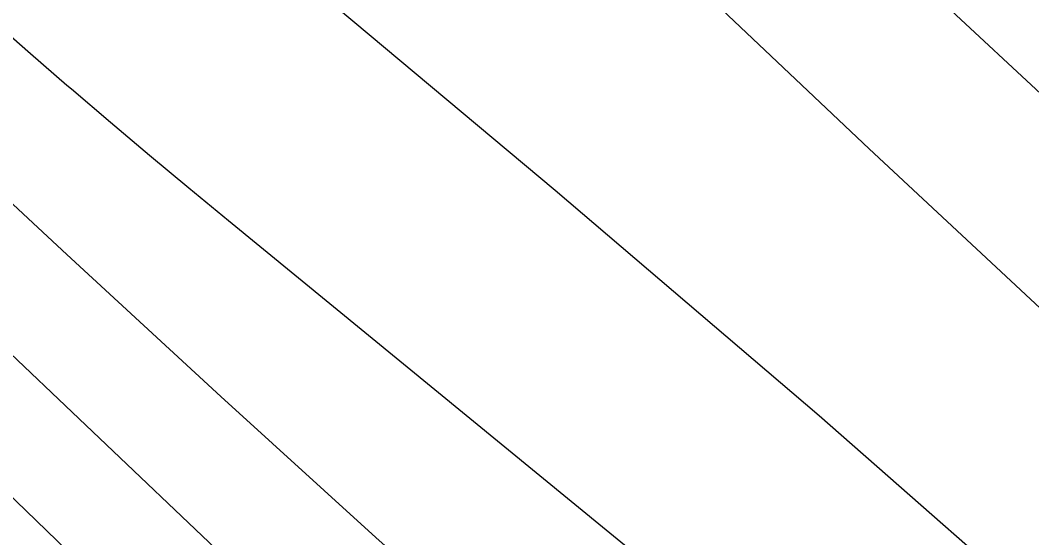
# Model space of a CAD drawing. Extents: x 3684037 to 3722149, y 433263 to 459021.
# Drawn here: x 3698136.2 to 3698329.9, y 455533 to 455632 of the extents above; entities that cross this region are included whole.
import ezdxf

# ---------------------------------------------------------------- set-up
doc = ezdxf.new("R2010")
doc.units = 0
for name, color, linetype in [('V-RIVR-EDGE', 7, 'Continuous'), ('V-RIVR-RANG', 7, 'Continuous'), ('V-TOPO-DPTH', 7, 'Continuous'), ('V-TOPO-MAJR', 7, 'Continuous'), ('V-TOPO-MINR', 7, 'Continuous')]:
    doc.layers.add(name, color=color, linetype=linetype)

msp = doc.modelspace()

# ---------------------------------------------------------------- linework, layer by layer
at = {"layer": 'V-RIVR-EDGE'}
msp.add_spline([(3696491.0066779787, 456956.9782063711), (3696499.4553224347, 456945.34199248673), (3696522.4302687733, 456915.3618167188), (3696551.057358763, 456881.7283366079), (3696592.6032057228, 456839.5711462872), (3696607.93216852, 456824.5715595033), (3696661.559041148, 456762.16600619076), (3696696.2616399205, 456732.5612011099), (3696736.594384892, 456690.40701044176), (3696782.990640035, 456647.42908685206), (3696798.7219703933, 456631.6197655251), (3696862.8763919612, 456574.8493578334), (3696899.5948280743, 456542.81334935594), (3696931.075486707, 456518.47331862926), (3696942.360776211, 456503.48373068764), (3696952.4489618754, 456494.96701966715), (3696962.1357798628, 456487.66441051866), (3696987.164559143, 456470.6189898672), (3697014.6145429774, 456451.545733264), (3697061.0397947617, 456420.29446222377), (3697092.51945351, 456395.55006416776), (3697134.0832983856, 456360.6714857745), (3697166.7750592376, 456335.519720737), (3697185.733329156, 456316.4674617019), (3697201.4586602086, 456298.23193639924), (3697211.533847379, 456284.4584500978), (3697233.704058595, 456256.0977434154), (3697255.8822688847, 456230.97197536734), (3697279.2685817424, 456203.8213710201), (3697316.3743871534, 456164.9101180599), (3697353.4751931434, 456123.97702845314), (3697376.86850519, 456099.65699541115), (3697406.3293269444, 456076.1306987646), (3697430.1420045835, 456057.8751757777), (3697450.3283747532, 456044.8854270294), (3697520.1299405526, 455982.43987834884), (3697544.344985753, 455963.3746208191), (3697581.899153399, 455942.25453046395), (3697614.612911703, 455925.99884667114), (3697632.779444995, 455913.8228320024), (3697662.244266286, 455891.9140046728), (3697710.2559909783, 455848.12334688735), (3697757.449982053, 455800.69538290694), (3697792.142581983, 455767.04690453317), (3697833.29506034, 455729.3387547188), (3697868.395027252, 455696.90237844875), (3697895.83401236, 455673.381081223), (3697933.746552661, 455633.6590938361), (3697972.883193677, 455598.38214741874), (3698039.4588198, 455539.58390377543), (3698090.2921168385, 455492.14694083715), (3698135.875637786, 455447.553547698), (3698177.0201170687, 455406.6104592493), (3698217.7442308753, 455359.1984934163), (3698254.447668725, 455321.09697499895), (3698281.4702878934, 455292.72426970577), (3698316.178885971, 455265.5456686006), (3698357.3633606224, 455240.777273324), (3698381.983773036, 455222.11538323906), (3698407.7962898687, 455194.9587795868), (3698430.7672366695, 455163.3611345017), (3698450.9326092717, 455141.8796718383), (3698487.6610442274, 455113.8873366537), (3698517.5282330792, 455091.1687747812), (3698534.0722976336, 455076.97492300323), (3698556.2445086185, 455049.42295097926), (3698582.455393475, 455019.83914346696), (3698614.723789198, 454987.00539905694), (3698657.084370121, 454947.27241294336), (3698691.372602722, 454913.62493445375), (3698717.995853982, 454887.2750656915), (3698807.162056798, 454806.5849927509), (3698837.4136152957, 454775.7780844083), (3698881.4006644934, 454739.68040472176), (3698910.451119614, 454713.7289039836), (3698949.181393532, 454677.64422279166), (3698989.1137707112, 454637.1085013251), (3699039.143332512, 454591.69537480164), (3699066.5693191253, 454562.917302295), (3699088.766527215, 454545.4745135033), (3699187.2341784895, 454465.1658105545), (3699228.3926561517, 454429.8838647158), (3699268.3360320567, 454393.79618387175), (3699300.603427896, 454360.55807213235), (3699328.8351495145, 454330.56489786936), (3699382.5040172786, 454285.142772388), (3699427.287802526, 454244.19068498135), (3699474.48879279, 454199.59329230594), (3699500.2963102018, 454170.41485200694), (3699532.5687054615, 454139.1985769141), (3699563.239629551, 454114.45617862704), (3699588.663777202, 454093.7704521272), (3699608.428782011, 454073.9074586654), (3699636.654504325, 454041.4880804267), (3699659.2350821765, 454015.55257783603), (3699675.77214754, 453998.528154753), (3699726.9888143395, 453942.59847801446), (3699768.9330293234, 453898.0140838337), (3699807.6453053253, 453854.6507907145), (3699829.4391459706, 453837.6133691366), (3699865.7672131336, 453811.2395031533), (3699885.1338499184, 453793.8037135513), (3699924.6848571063, 453762.56944054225), (3699939.62745049, 453754.8494655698), (3699950.948735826, 453754.4171014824), (3699975.596145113, 453746.67312928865), (3700001.8420259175, 453731.24217830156), (3700023.635866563, 453714.20475672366), (3700032.9033189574, 453700.8376375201), (3700036.1082610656, 453688.6986185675), (3700042.150773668, 453679.3831717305), (3700052.6343277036, 453667.2261548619), (3700065.938454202, 453651.0184655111), (3700072.3773350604, 453638.4670801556), (3700079.629949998, 453627.93553167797), (3700095.3492817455, 453607.27380239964), (3700141.3091732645, 453551.3571241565), (3700161.453548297, 453521.3839475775), (3700185.6415966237, 453491.4007721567), (3700219.917830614, 453452.90088571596), (3700237.248632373, 453429.80895292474), (3700255.39016856, 453407.52375502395), (3700340.916065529, 453326.4383137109), (3700393.3708314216, 453280.6148205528), (3700435.7384115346, 453243.7124057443), (3700480.938562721, 453207.6117264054), (3700509.197281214, 453188.53647003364), (3700535.03679492, 453172.29778427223), (3700559.2598391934, 453156.4674653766), (3700600.4423140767, 453130.8903354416), (3700613.7624387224, 453121.1525233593), (3700623.455256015, 453116.2761181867), (3700639.1865863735, 453100.46679686), (3700647.6543030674, 453090.74098338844), (3700674.707918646, 453074.9036653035), (3700691.2519831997, 453060.70981352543), (3700727.5790504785, 453033.93158021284), (3700758.2489746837, 453008.7848145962), (3700801.439287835, 452977.5415426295), (3700837.365987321, 452952.38177851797), (3700871.669218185, 452924.799809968), (3700903.9536120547, 452898.43594282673), (3700927.768289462, 452880.9891544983), (3700958.443213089, 452857.86422552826), (3701015.3360207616, 452807.98606035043), (3701048.4261496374, 452780.40709145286), (3701075.4757656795, 452762.9523040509), (3701104.946586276, 452743.4696806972), (3701127.1557929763, 452730.87929985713), (3701156.6316129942, 452713.41851315), (3701182.871494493, 452695.56135818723), (3701204.6743340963, 452682.16324257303), (3701235.3672556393, 452666.31692552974), (3701255.5556255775, 452654.1359114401), (3701285.8311812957, 452633.033819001), (3701312.859799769, 452607.08731768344), (3701321.333515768, 452599.7877081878), (3701332.231435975, 452591.673364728), (3701350.392969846, 452577.47551341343), (3701370.5693411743, 452560.4420913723), (3701389.1312428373, 452544.6257708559), (3701408.9142455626, 452532.0413893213), (3701434.3563911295, 452518.634274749), (3701456.1762287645, 452512.1104037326), (3701467.0801482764, 452506.42226424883), (3701486.0474171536, 452491.0093111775), (3701499.7739088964, 452482.0792338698), (3701518.7451773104, 452468.2837501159), (3701537.71544584, 452454.0838990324), (3701554.2585105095, 452439.48567992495), (3701575.2446163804, 452422.8546254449), (3701592.1970478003, 452410.2772430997), (3701622.4676040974, 452387.15331401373), (3701647.0880165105, 452368.4914239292), (3701696.317842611, 452326.71960313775), (3701727.7935018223, 452300.357735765), (3701754.024384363, 452278.86127483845), (3701780.661634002, 452258.17254868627), (3701815.378231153, 452234.2288862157), (3701863.8053219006, 452194.88526916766), (3701890.44757096, 452176.218379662), (3701916.696451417, 452162.0005306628), (3701938.8906598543, 452143.34463988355), (3701962.310968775, 452129.94252473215), (3701986.9333809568, 452112.0893693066), (3702011.9511615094, 452090.59590803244), (3702032.9382672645, 452074.3692208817), (3702051.095801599, 452058.5539002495), (3702109.1967118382, 452006.6508987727), (3702158.0431681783, 451973.371791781), (3702192.7467668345, 451944.17135402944), (3702212.10640443, 451923.9049931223), (3702228.247101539, 451910.1165085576), (3702239.5593879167, 451906.04483850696), (3702258.9380233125, 451893.4614568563), (3702276.687190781, 451876.0296667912), (3702294.847724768, 451861.42744814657), (3702325.5246481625, 451839.1112538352), (3702353.7743676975, 451816.39669149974), (3702388.483965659, 451789.6224577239), (3702409.064704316, 451772.5880357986), (3702442.5552009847, 451743.3905976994), (3702493.39949675, 451700.4016753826), (3702516.7968083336, 451677.69911165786), (3702543.8364255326, 451656.2006509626), (3702589.0475754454, 451624.5480122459), (3702615.684825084, 451603.85928609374), (3702648.3745861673, 451577.8987863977), (3702681.062347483, 451551.12955204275), (3702714.149476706, 451522.33748115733), (3702744.8174011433, 451496.3819808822), (3702761.7588338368, 451479.35655791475), (3702791.6060250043, 451448.55064945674), (3702806.5166220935, 451427.89091994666), (3702821.8335862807, 451408.0389252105), (3702843.21206087, 451386.5544628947), (3702872.263515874, 451361.0073294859), (3702910.596421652, 451327.7542194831), (3702933.1799991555, 451303.03181888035), (3702957.778414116, 451275.47384755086), (3702989.2290762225, 451239.0027969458), (3703050.153558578, 451184.26222497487), (3703086.0452621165, 451144.94960433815), (3703114.6773515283, 451113.3379608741), (3703144.518543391, 451080.1058484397), (3703160.6482417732, 451061.86932325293), (3703177.999041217, 451046.86473704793), (3703202.5984560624, 451019.7111330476), (3703240.509996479, 450979.5847783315), (3703264.7150428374, 450956.4758475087), (3703289.7208247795, 450930.1299782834), (3703316.7444438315, 450902.16164031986), (3703339.7353883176, 450878.65134182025), (3703374.4159896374, 450840.15045549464), (3703418.3640433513, 450788.2824499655), (3703459.0831577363, 450738.84864748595), (3703496.187963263, 450699.53302719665), (3703592.575784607, 450595.7760185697), (3703613.158523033, 450579.5503313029), (3703630.899691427, 450558.88360260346), (3703650.2393313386, 450530.52989511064), (3703671.586809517, 450496.5100455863), (3703693.352653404, 450468.15033878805), (3703725.2106824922, 450432.8913902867), (3703758.289812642, 450400.86438076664), (3703788.550370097, 450373.69677838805), (3703807.1002731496, 450353.02804992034), (3703820.4073993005, 450338.03346255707), (3703842.9809779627, 450309.2673886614), (3703868.3731293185, 450275.64190762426), (3703879.2420528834, 450255.8009116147), (3703887.6787731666, 450233.5397109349), (3703893.7202858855, 450223.8198967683), (3703916.28986501, 450193.4363535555), (3703936.039871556, 450167.5078501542), (3703950.9524684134, 450147.6568553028), (3704020.6940411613, 450060.94926686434), (3704036.820739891, 450041.49963968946), (3704044.070355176, 450029.75498922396), (3704061.808523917, 450007.87515853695), (3704081.1651618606, 449986.39569564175), (3704102.92200679, 449954.39668287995), (3704113.3945620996, 449937.79162538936), (3704138.3803463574, 449903.35840957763), (3704157.732984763, 449880.2614773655), (3704175.4551553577, 449851.91176940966), (3704189.1496508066, 449830.04193756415), (3704204.878981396, 449813.42388157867), (3704221.8114151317, 449792.75915264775), (3704273.774823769, 449711.7567017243), (3704281.4058090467, 449690.7106028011), (3704297.1151419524, 449666.00520022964), (3704324.09976552, 449622.26653642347), (3704340.627831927, 449601.60280737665), (3704382.924420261, 449535.9903121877), (3704402.6664277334, 449506.826870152), (3704415.9505565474, 449482.5318342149), (3704431.6638889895, 449459.4439009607), (3704449.4010578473, 449437.1597029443), (3704471.9796359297, 449410.4154656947), (3704491.3402734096, 449390.5534721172), (3704521.1754659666, 449354.89515570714), (3704545.7648819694, 449323.6978784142), (3704553.8142329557, 449308.3119222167), (3704563.0746861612, 449292.1142317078), (3704576.7711813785, 449271.05313452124), (3704594.8967194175, 449242.2980593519), (3704618.6604027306, 449204.22853722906), (3704654.934476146, 449156.0188354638), (3704685.1530384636, 449111.86780525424), (3704709.720457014, 449071.77444671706), (3704733.889507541, 449034.1082920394), (3704765.7155403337, 448985.9095890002), (3704789.8765917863, 448945.00849568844), (3704815.2567445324, 448906.53060670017), (3704829.3476082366, 448881.4248363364), (3704849.8933509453, 448850.23755788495), (3704868.8256238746, 448820.6717482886), (3704884.953322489, 448801.6264884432), (3704901.0770215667, 448780.96375928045), (3704913.9707814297, 448762.33086583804), (3704925.642440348, 448740.0616660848), (3704932.4836887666, 448726.70054618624), (3704949.8014920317, 448698.35183811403), (3704967.554659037, 448682.53751736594), (3704988.148396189, 448670.75987072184), (3705014.802643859, 448656.9453891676), (3705046.3013004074, 448639.88397036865), (3705064.055467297, 448624.4740169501), (3705092.2811896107, 448592.0546387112), (3705105.1749494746, 448573.4217452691), (3705120.492913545, 448553.97411786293), (3705145.891064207, 448522.77484080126), (3705180.1662983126, 448483.87058703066), (3705197.4961001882, 448460.3742869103), (3705228.523397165, 448416.22125693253), (3705268.8351445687, 448365.5753523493), (3705295.835766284, 448328.3065658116), (3705331.703472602, 448279.2891292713), (3705359.5048299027, 448238.78340433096), (3705380.039573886, 448203.148085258), (3705402.1547914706, 448152.54717546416), (3705422.2481724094, 448101.95126509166), (3705439.5479777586, 448066.3239450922), (3705459.2609885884, 448025.4338505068)], degree=3, dxfattribs=at)
at = {"layer": 'V-TOPO-DPTH'}
for points in [[(3699184.984884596, 454627.4317750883), (3698752.522679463, 455047.5986519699), (3698735.035319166, 455064.4907304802), (3698717.483240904, 455081.3148986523), (3698699.8340856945, 455098.0372013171), (3698682.120212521, 455114.6915936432), (3698617.424470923, 455175.1660758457), (3698572.131898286, 455216.7593002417), (3698526.360334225, 455257.80884121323), (3698479.8702830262, 455298.0428570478), (3698432.9012404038, 455337.7331894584), (3698406.6358076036, 455359.53326642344), (3698372.5255257, 455388.0165157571), (3698338.5292982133, 455416.6344380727), (3698304.7041523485, 455445.4543698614), (3698270.9930609, 455474.4089746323), (3698264.3889851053, 455480.11551441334), (3698234.21719027, 455506.4868740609), (3698204.2476164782, 455533.083515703), (3698174.5813742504, 455560.0180803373), (3698145.1173530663, 455587.1779269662), (3698137.700476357, 455594.0929319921), (3698112.075042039, 455617.94102001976)], [(3698112.075042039, 455617.94102001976), (3698137.700476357, 455594.0929319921), (3698145.1173530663, 455587.1779269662), (3698174.5813742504, 455560.0180803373), (3698204.2476164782, 455533.083515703), (3698234.21719027, 455506.4868740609), (3698264.3889851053, 455480.11551441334), (3698270.9930609, 455474.4089746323), (3698304.7041523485, 455445.4543698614), (3698338.5292982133, 455416.6344380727), (3698372.5255257, 455388.0165157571), (3698406.6358076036, 455359.53326642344), (3698432.9012404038, 455337.7331894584), (3698479.8702830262, 455298.0428570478), (3698526.360334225, 455257.80884121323), (3698572.131898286, 455216.7593002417), (3698617.424470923, 455175.1660758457), (3698682.120212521, 455114.6915936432), (3698699.8340856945, 455098.0372013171), (3698717.483240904, 455081.3148986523), (3698735.035319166, 455064.4907304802), (3698752.522679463, 455047.5986519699), (3699184.984884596, 454627.4317750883)], [(3699758.2592056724, 454003.2559851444), (3699220.4489054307, 454524.6998560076), (3699203.118292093, 454541.4706966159), (3699185.766177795, 454558.2192183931), (3699168.381812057, 454574.9342619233), (3699150.975945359, 454591.62698662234), (3698758.5050767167, 454967.29231116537), (3698744.967263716, 454980.12788540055), (3698731.349193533, 454992.87691211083), (3698717.6107375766, 455005.4961175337), (3698703.7920244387, 455018.02877543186), (3698689.9025104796, 455030.48464687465), (3698675.9988694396, 455042.9247020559), (3698662.0740377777, 455055.3410328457), (3698648.135079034, 455067.741547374), (3698504.366372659, 455195.4230841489), (3698428.221481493, 455263.9089066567), (3698352.659983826, 455333.02453369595), (3698277.973576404, 455403.0848675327), (3698203.870562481, 455473.77500590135), (3698078.4913713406, 455594.8946686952)], [(3698078.4913713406, 455594.8946686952), (3698203.870562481, 455473.77500590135), (3698277.973576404, 455403.0848675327), (3698352.659983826, 455333.02453369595), (3698428.221481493, 455263.9089066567), (3698504.366372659, 455195.4230841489), (3698648.135079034, 455067.741547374), (3698662.0740377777, 455055.3410328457), (3698675.9988694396, 455042.9247020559), (3698689.9025104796, 455030.48464687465), (3698703.7920244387, 455018.02877543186), (3698717.6107375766, 455005.4961175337), (3698731.349193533, 454992.87691211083), (3698744.967263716, 454980.12788540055), (3698758.5050767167, 454967.29231116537), (3699150.975945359, 454591.62698662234), (3699168.381812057, 454574.9342619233), (3699185.766177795, 454558.2192183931), (3699203.118292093, 454541.4706966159), (3699220.4489054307, 454524.6998560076), (3699758.2592056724, 454003.2559851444)], [(3698917.4599971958, 454850.69879355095), (3698862.518039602, 454903.7739813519), (3698807.6046548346, 454956.87877086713), (3698713.3514906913, 455048.10137310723), (3698705.5667052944, 455055.5966536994), (3698697.756038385, 455063.06472383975), (3698689.9065492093, 455070.4919783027), (3698682.031178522, 455077.89202231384), (3698655.558826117, 455102.637008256), (3698634.296964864, 455122.20266353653), (3698612.8355159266, 455141.54333806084), (3698591.0746854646, 455160.5465414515), (3698569.1142673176, 455179.32476408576), (3698547.0546954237, 455197.99321658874), (3698525.0626143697, 455216.74041140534), (3698503.1717695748, 455235.605719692), (3698481.34841562, 455254.54977029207), (3698383.1781513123, 455340.2321927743), (3698330.1045282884, 455387.1391877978), (3698277.4261249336, 455434.48049532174), (3698225.340551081, 455482.47327159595), (3698173.650196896, 455530.90036037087), (3698106.7054323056, 455594.4051403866)], [(3698106.7054323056, 455594.4051403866), (3698173.650196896, 455530.90036037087), (3698225.340551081, 455482.47327159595), (3698277.4261249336, 455434.48049532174), (3698330.1045282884, 455387.1391877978), (3698383.1781513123, 455340.2321927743), (3698481.34841562, 455254.54977029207), (3698503.1717695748, 455235.605719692), (3698525.0626143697, 455216.74041140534), (3698547.0546954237, 455197.99321658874), (3698569.1142673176, 455179.32476408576), (3698591.0746854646, 455160.5465414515), (3698612.8355159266, 455141.54333806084), (3698634.296964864, 455122.20266353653), (3698655.558826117, 455102.637008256), (3698682.031178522, 455077.89202231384), (3698689.9065492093, 455070.4919783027), (3698697.756038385, 455063.06472383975), (3698705.5667052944, 455055.5966536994), (3698713.3514906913, 455048.10137310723), (3698807.6046548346, 454956.87877086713), (3698862.518039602, 454903.7739813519), (3698917.4599971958, 454850.69879355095)]]:
    msp.add_lwpolyline(points, dxfattribs=at)
at = {"layer": 'V-TOPO-MAJR'}
msp.add_lwpolyline([(3698131.1490165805, 455631.7567157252), (3698138.113920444, 455625.657777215), (3698145.119092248, 455619.6043698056), (3698145.9515586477, 455618.89213750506), (3698153.4238073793, 455612.54143012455), (3698160.9235680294, 455606.22359971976), (3698168.464596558, 455599.9550847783), (3698176.0331370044, 455593.7194468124), (3698301.3189316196, 455491.1856221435), (3698370.9445162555, 455433.01573435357), (3698439.7622173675, 455373.92405998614), (3698507.3680931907, 455313.44970575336), (3698574.16608549, 455252.0535649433), (3698682.2957466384, 455150.62711211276), (3698709.584517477, 455124.9508260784), (3698736.820302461, 455099.2186310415), (3698763.9766086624, 455073.4025725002), (3698791.0799290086, 455047.5306049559), (3698855.217998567, 454986.11716557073), (3698914.4011231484, 454929.54961224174)], dxfattribs=at)
at = {"layer": 'V-TOPO-MINR'}
msp.add_line((3698246.743783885, 455696.9538098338), (3698416.6881800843, 455538.73641426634), dxfattribs=at)
for points in [[(3698164.2243504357, 455661.749315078), (3698238.6247752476, 455599.5423083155), (3698289.1943440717, 455556.37225102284), (3698339.1578518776, 455512.5256933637), (3698388.2122681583, 455467.6643851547), (3698436.660623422, 455422.12657657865), (3698755.34, 455116.38), (3699226.2089899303, 454682.8300397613), (3699251.047488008, 454659.64950514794), (3699275.6746674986, 454636.2495437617), (3699299.9848691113, 454612.5204422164), (3699324.083752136, 454588.5719138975), (3699739.061058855, 454170.598636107)], [(3698263.536152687, 455640.786198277), (3698281.122104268, 455624.07613211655), (3698298.7872765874, 455607.44983694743), (3698316.505262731, 455590.87938910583), (3698509.0315550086, 455411.67822130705), (3698556.834158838, 455368.27795640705), (3698605.3308100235, 455325.6880417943), (3698654.868532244, 455284.31365261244), (3698705.1003018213, 455243.749613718), (3698751.7143084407, 455207.0526681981), (3698779.018040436, 455185.2727017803), (3698806.1320965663, 455163.2621185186), (3698832.9616388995, 455140.9056099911), (3698859.601505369, 455118.3184846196), (3698894.357216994, 455088.46496294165), (3698937.681784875, 455050.1937183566)], [(3698112.075042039, 455617.94102001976), (3698137.700476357, 455594.0929319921), (3698145.1173530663, 455587.1779269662), (3698174.5813742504, 455560.0180803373), (3698204.2476164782, 455533.083515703), (3698234.21719027, 455506.4868740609), (3698264.3889851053, 455480.11551441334), (3698270.9930609, 455474.4089746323), (3698304.7041523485, 455445.4543698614), (3698338.5292982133, 455416.6344380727), (3698372.5255257, 455388.0165157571), (3698406.6358076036, 455359.53326642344), (3698432.9012404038, 455337.7331894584), (3698479.8702830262, 455298.0428570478), (3698526.360334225, 455257.80884121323), (3698572.131898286, 455216.7593002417), (3698617.424470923, 455175.1660758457), (3698682.120212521, 455114.6915936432), (3698699.8340856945, 455098.0372013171), (3698717.483240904, 455081.3148986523), (3698735.035319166, 455064.4907304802), (3698752.522679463, 455047.5986519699), (3699184.984884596, 454627.4317750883)], [(3698078.4913713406, 455594.8946686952), (3698203.870562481, 455473.77500590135), (3698277.973576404, 455403.0848675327), (3698352.659983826, 455333.02453369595), (3698428.221481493, 455263.9089066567), (3698504.366372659, 455195.4230841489), (3698648.135079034, 455067.741547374), (3698662.0740377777, 455055.3410328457), (3698675.9988694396, 455042.9247020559), (3698689.9025104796, 455030.48464687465), (3698703.7920244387, 455018.02877543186), (3698717.6107375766, 455005.4961175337), (3698731.349193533, 454992.87691211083), (3698744.967263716, 454980.12788540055), (3698758.5050767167, 454967.29231116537), (3699150.975945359, 454591.62698662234), (3699168.381812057, 454574.9342619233), (3699185.766177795, 454558.2192183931), (3699203.118292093, 454541.4706966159), (3699220.4489054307, 454524.6998560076), (3699758.2592056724, 454003.2559851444)], [(3698106.7054323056, 455594.4051403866), (3698173.650196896, 455530.90036037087), (3698225.340551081, 455482.47327159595), (3698277.4261249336, 455434.48049532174), (3698330.1045282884, 455387.1391877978), (3698383.1781513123, 455340.2321927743), (3698481.34841562, 455254.54977029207), (3698503.1717695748, 455235.605719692), (3698525.0626143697, 455216.74041140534), (3698547.0546954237, 455197.99321658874), (3698569.1142673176, 455179.32476408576), (3698591.0746854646, 455160.5465414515), (3698612.8355159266, 455141.54333806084), (3698634.296964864, 455122.20266353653), (3698655.558826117, 455102.637008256), (3698682.031178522, 455077.89202231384), (3698689.9065492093, 455070.4919783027), (3698697.756038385, 455063.06472383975), (3698705.5667052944, 455055.5966536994), (3698713.3514906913, 455048.10137310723), (3698807.6046548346, 454956.87877086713), (3698862.518039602, 454903.7739813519), (3698917.4599971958, 454850.69879355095)]]:
    msp.add_lwpolyline(points, dxfattribs=at)

# ---------------------------------------------------------------- texts
at = {"layer": 'V-RIVR-RANG'}
msp.add_text('-53', height=66.99999999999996, rotation=310.8132777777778, dxfattribs=at).set_placement((3698029.23327555, 455702.772366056))

doc.saveas('drawing.dxf')
